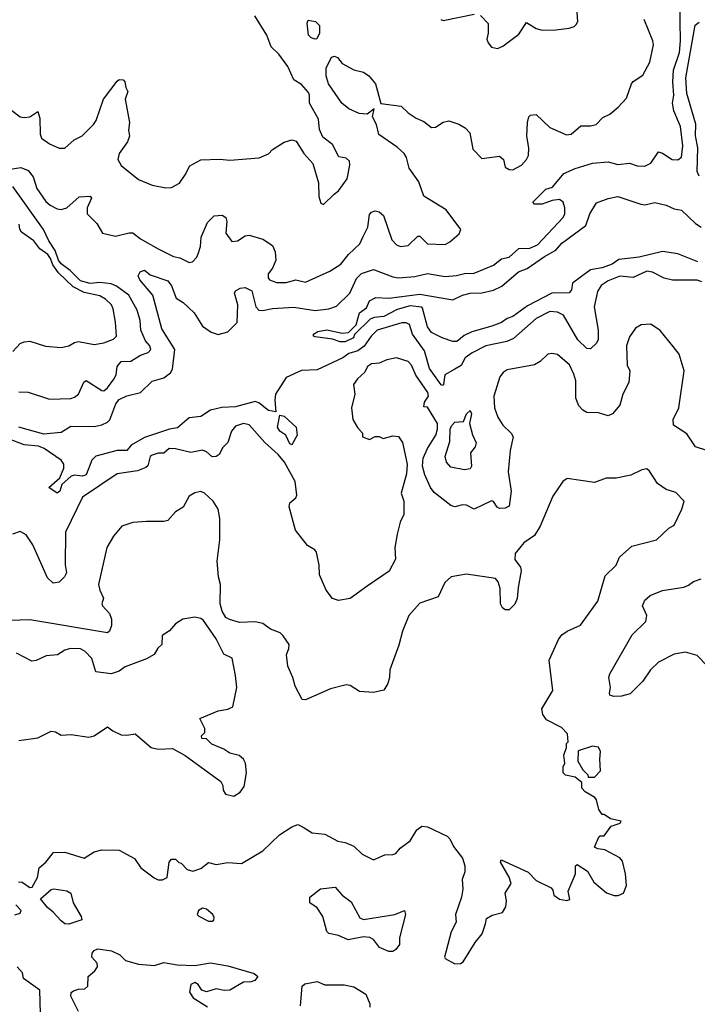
# Model space of a CAD drawing. Extents: x 1552033 to 1694788, y 811965 to 917215.
# Tile 482 of 632: x 1686142 to 1689635, y 861322 to 866395. Entities that reach past the tile are written whole.
import ezdxf

# ---------------------------------------------------------------- set-up
doc = ezdxf.new("R2010")
doc.units = 0

msp = doc.modelspace()

# ---------------------------------------------------------------- linework, layer by layer
at = {"layer": '0CON20XD'}
for points in [[(1687878.2, 865061.8), (1687903.6, 865086.4), (1687965, 865108.2), (1688065, 865070.7), (1688095, 865065.3), (1688178.1, 865071.9), (1688245, 865087), (1688335, 865071.8), (1688393.1, 865076.9), (1688435, 865087.7), (1688485, 865088.9), (1688585, 865130.4), (1688625, 865161.9), (1688665, 865171.8), (1688715, 865215.7), (1688771.9, 865218.1), (1688810.8, 865235), (1688943.1, 865375), (1688951.9, 865395), (1688952.9, 865425), (1688943.8, 865455), (1688925, 865467.5), (1688887.7, 865462.3), (1688835.7, 865444.3), (1688795, 865444), (1688787.5, 865455), (1688855, 865520.8), (1688888.5, 865531.5), (1688947.6, 865602.4), (1689005, 865627.8), (1689094.5, 865655.5), (1689175, 865662), (1689225, 865649.2), (1689285, 865655.7), (1689325, 865642.5), (1689365, 865640), (1689395, 865655.8), (1689435, 865714.2), (1689455, 865707.5), (1689505, 865674.4), (1689535, 865672.5), (1689553.1, 865686.9), (1689560.4, 865745), (1689548.3, 865845), (1689514, 865925), (1689506.9, 865965), (1689513.4, 866005), (1689508.7, 866075), (1689512.4, 866135), (1689542.7, 866225), (1689548.6, 866285), (1689545.5, 866485)], [(1688517, 866417), (1688557.5, 866375), (1688557.5, 866325), (1688550, 866295), (1688556.7, 866275), (1688575, 866253.8), (1688605, 866246.7), (1688632, 866258), (1688715, 866320), (1688755, 866380), (1688805, 866350), (1688835, 866341.2), (1688905, 866342), (1688975, 866351.2), (1689000.7, 866359.3), (1689010.7, 866369.3), (1689018.8, 866385), (1689014, 866455)], [(1686065, 865953.6), (1686145, 865894.7), (1686165, 865890.8), (1686194, 865895), (1686235, 865920.8), (1686245, 865887.5), (1686247.8, 865805), (1686254.4, 865785), (1686295, 865755.7), (1686345, 865731.9), (1686375, 865732.7), (1686422.5, 865775), (1686464.4, 865795.6), (1686521.9, 865855), (1686535.6, 865875), (1686574.5, 865985), (1686645, 866077.5), (1686655, 866086.1), (1686675.7, 866085), (1686684.2, 866075), (1686689.2, 866045), (1686699.4, 866025), (1686685.5, 865985), (1686707.5, 865865), (1686703.5, 865825), (1686708.1, 865795), (1686697.5, 865765), (1686654.4, 865705), (1686647.5, 865675), (1686665, 865643.3), (1686755, 865572), (1686825, 865542), (1686895, 865529.2), (1686925, 865530.8), (1686965, 865552), (1686995.5, 865595), (1687018.6, 865641.4), (1687075, 865672.7), (1687173.2, 865676.8), (1687225, 865670.6), (1687376.8, 865683.2), (1687425, 865703.8), (1687445, 865726.7), (1687505, 865763.8), (1687545, 865776.2), (1687568, 865768), (1687607.5, 865705), (1687653.9, 865653.9), (1687682, 865555), (1687683.9, 865483.9), (1687695, 865450), (1687708.3, 865441.7), (1687763.6, 865496.4), (1687785, 865512.5), (1687830, 865575), (1687844.4, 865645), (1687842.5, 865665), (1687825, 865682), (1687787.5, 865687.5), (1687755, 865751.2), (1687705, 865790), (1687688.3, 865828.3), (1687682.7, 865882.7), (1687636.4, 865965), (1687635.9, 866005), (1687630.1, 866020.1), (1687595, 866060), (1687554.4, 866085), (1687524.2, 866154.2), (1687477.7, 866217.7), (1687438.1, 866255), (1687415.5, 866315), (1687354.1, 866414.1)], [(1688313.8, 866395), (1688325, 866391.2), (1688485, 866422.5)], [(1686082.9, 865622.9), (1686147.6, 865632.4), (1686185, 865617.5), (1686210.8, 865585), (1686230, 865525), (1686277.5, 865457.5), (1686298.6, 865438.6), (1686335, 865419.5), (1686356, 865416), (1686385, 865425.2), (1686447.9, 865482.1), (1686506, 865485), (1686511.5, 865475), (1686488.9, 865425), (1686490, 865395), (1686539.4, 865345), (1686569.2, 865295), (1686635, 865278.9), (1686707.1, 865297.1), (1686725, 865296.2), (1686764, 865265), (1686855, 865214.5), (1686935, 865173.8), (1686967.5, 865167.5), (1687015, 865144.2), (1687032.7, 865147.3), (1687055, 865171.2), (1687062, 865188), (1687073.4, 865226.6), (1687078.2, 865275), (1687110.5, 865349.5), (1687145, 865384.4), (1687185, 865387.1), (1687205.4, 865375), (1687209.7, 865355), (1687204.5, 865295), (1687235, 865252.2), (1687265, 865254.6), (1687305, 865281.4), (1687325, 865284.4), (1687395, 865264), (1687445, 865231.2), (1687458.5, 865198.5), (1687461.9, 865155), (1687445.5, 865114.5), (1687423.5, 865085), (1687422.3, 865065), (1687429.5, 865055), (1687465, 865040.4), (1687515, 865041.5), (1687565, 865054.3), (1687615, 865042.9), (1687741.3, 865098.7), (1687796.9, 865135), (1687836.2, 865185), (1687895, 865240), (1687912.5, 865277.5), (1687935.8, 865325), (1687945, 865391.4), (1687956.2, 865403.8), (1687975, 865410), (1687995, 865405.4), (1688016.6, 865386.6), (1688060.2, 865260.2), (1688084.8, 865234.8), (1688105, 865226.2), (1688145, 865231.1), (1688195, 865280), (1688205, 865280), (1688245, 865239.2), (1688335, 865236.5), (1688359.8, 865250.2), (1688408.3, 865291.7), (1688415.9, 865314.1), (1688340, 865415), (1688225.7, 865485.7), (1688199.7, 865559.7), (1688149.4, 865629.4), (1688135.8, 865685), (1688123.4, 865705), (1688087.9, 865737.9), (1687994, 865804), (1687980.8, 865855), (1687961.5, 865895), (1687970, 865935), (1687932.8, 865907.2), (1687891.6, 865911.6), (1687838.5, 865935), (1687802.5, 865965), (1687734.6, 866065), (1687721.8, 866105), (1687721.5, 866145), (1687748.8, 866201.2), (1687765, 866206.7), (1687779.7, 866199.7), (1687805, 866169.2), (1687865, 866136.9), (1687915, 866124.4), (1687941.9, 866105), (1687976.4, 866065), (1688003, 865963), (1688108.5, 865948.5), (1688145, 865914.3), (1688186.6, 865886.6), (1688225, 865870), (1688265, 865839.2), (1688285, 865841.4), (1688325, 865866), (1688355, 865874), (1688405, 865857.1), (1688437.6, 865837.6), (1688462.5, 865812.5), (1688477.3, 865727.3), (1688525, 865680), (1688615, 865692), (1688635.7, 865675), (1688645, 865634.3), (1688665, 865622.5), (1688685, 865620.5), (1688728.6, 865645), (1688755, 865674), (1688764.5, 865695.5), (1688766.8, 865735), (1688756.1, 865795), (1688760, 865865), (1688766.2, 865893.8), (1688775, 865902.5), (1688805, 865906.7), (1688875, 865838.5), (1688961.4, 865801.4), (1688985, 865804.5), (1689035, 865848.1), (1689085, 865848.5), (1689114.6, 865855.4), (1689148.8, 865891.2), (1689185, 865908.6), (1689226.7, 865943.3), (1689270.3, 865989.7), (1689296.2, 866065), (1689305, 866076.7), (1689355, 866108.8), (1689390.7, 866175), (1689408.8, 866265), (1689406.7, 866285), (1689361.1, 866395)], [(1687665, 866294), (1687645, 866300.8), (1687630.8, 866315), (1687623.9, 866376.1), (1687628.3, 866391.7), (1687666.7, 866385), (1687688.1, 866365), (1687688, 866325), (1687673.3, 866296.7), (1687665, 866294)], [(1689645, 865588), (1689635, 865612.2), (1689638.6, 865735), (1689626, 865796), (1689626.9, 865856.9), (1689582, 866015), (1689576, 866095), (1689623.4, 866366.6), (1689645, 866381.7)], [(1686137.6, 864477.6), (1686185, 864475.6), (1686295, 864439.3), (1686405, 864443.8), (1686425, 864450), (1686444.7, 864465.3), (1686472.1, 864527.9), (1686485, 864535.7), (1686565, 864483.5), (1686575, 864482.2), (1686595, 864498.7), (1686627.4, 864542.6), (1686638.4, 864565), (1686645, 864608.1), (1686665, 864633.5), (1686715, 864636.2), (1686765, 864666.4), (1686805, 864680), (1686817.5, 864695), (1686812.9, 864715), (1686790.8, 864740.8), (1686766.7, 864795), (1686762.5, 864845), (1686747.8, 864897.8), (1686705.2, 864975.2), (1686641.5, 865021.5), (1686613.5, 865033.5), (1686555, 865040), (1686505, 865035.3), (1686455, 865049.6), (1686401.7, 865101.7), (1686355, 865136.1), (1686341.9, 865155), (1686325.1, 865205.1), (1686291.4, 865255), (1686263.8, 865313.8), (1686106.8, 865535)], [(1689637.5, 865147.5), (1689535, 865188.7), (1689455, 865200.2), (1689335, 865171), (1689231, 865159), (1689195.4, 865135), (1689145, 865116.1), (1689085, 865106.2), (1688992.1, 865037.9), (1688987.3, 865002.7), (1688975, 864987.5), (1688885, 864985.8), (1688759.8, 864920.2), (1688685, 864866.4), (1688655, 864856.1), (1688625, 864834.7), (1688575.8, 864815), (1688472.6, 864787.4), (1688433, 864767), (1688395, 864737.2), (1688375, 864737.6), (1688319.2, 864755), (1688265, 864783.4), (1688245, 864812.5), (1688219.3, 864909.3), (1688214.3, 864914.3), (1688155, 864920), (1688088.2, 864901.8), (1688019.2, 864865), (1687969.2, 864860.8), (1687948.1, 864851.9), (1687867.5, 864772.5), (1687862.5, 864755), (1687820, 864735), (1687794.3, 864734.3), (1687755, 864748.9), (1687665, 864760.8), (1687656.7, 864765), (1687656, 864775), (1687678.1, 864788.1), (1687725, 864796.3), (1687805, 864780.5), (1687837, 864783), (1687877, 864823), (1687894.2, 864885), (1687929.4, 864910.6), (1687945, 864946.7), (1687977.1, 864962.9), (1688045, 864959.7), (1688205, 864980.7), (1688375, 864951.5), (1688424.3, 864975), (1688465, 864985.6), (1688525, 864987.4), (1688585, 865000.6), (1688628, 865022), (1688714.1, 865095), (1688757.8, 865112.2), (1688847.1, 865175), (1688905, 865206.8), (1688937.2, 865242.8), (1689060.8, 865335), (1689080.3, 865395), (1689115, 865451.2), (1689175, 865474.2), (1689225, 865483.3), (1689344.1, 865444.1), (1689365, 865441.3), (1689416.6, 865453.4), (1689475, 865439.3), (1689515, 865420.3), (1689553.6, 865413.6), (1689625.4, 865345), (1689655, 865325.3)], [(1686106.2, 864685), (1686145, 864726), (1686165, 864735.7), (1686195, 864738.1), (1686275, 864712.5), (1686355, 864705.8), (1686395, 864714.4), (1686425, 864732), (1686445, 864736.2), (1686525, 864722), (1686575, 864730), (1686625, 864748), (1686640.8, 864765), (1686635, 864836.7), (1686623.3, 864905), (1686614.5, 864925), (1686585, 864954.6), (1686555, 864972.3), (1686475, 864988.4), (1686418.3, 865018.3), (1686341.2, 865091.2), (1686311.9, 865131.9), (1686301.2, 865165), (1686287, 865185), (1686245.6, 865215), (1686215.2, 865255), (1686150.7, 865300.7), (1686142.4, 865315), (1686139.1, 865340.9)], [(1689659.2, 865045), (1689635, 865053.1), (1689506.7, 865053.3), (1689465, 865063.1), (1689405, 865093.5), (1689375, 865098.6), (1689305, 865067.3), (1689235, 865072.9), (1689175, 865048.8), (1689140, 865025), (1689120, 864995), (1689102.7, 864915), (1689123.9, 864795), (1689123.3, 864746.7), (1689115, 864728.1), (1689085, 864698.6), (1689065, 864700.6), (1689019.7, 864745), (1688945, 864872.2), (1688915, 864887.5), (1688875, 864890.9), (1688803.6, 864855), (1688688.1, 864751.9), (1688652.8, 864737.2), (1688545, 864715.3), (1688475, 864678.2), (1688437.6, 864652.4), (1688417.7, 864612.3), (1688385, 864594.3), (1688333.8, 864565), (1688327.5, 864515), (1688325, 864510), (1688315, 864513.3), (1688255, 864598.5), (1688228.8, 864688.8), (1688167.3, 864775), (1688150.6, 864825), (1688135, 864832.7), (1688112.7, 864832.7), (1687985, 864795.6), (1687954.3, 864765), (1687917, 864713), (1687885, 864688.4), (1687839.5, 864675), (1687807, 864653), (1687675, 864590.4), (1687595, 864587.8), (1687515, 864552), (1687461.1, 864465), (1687457.5, 864435), (1687462.5, 864375), (1687425, 864381.6), (1687375, 864420.4), (1687355, 864427.5), (1687255, 864400.9), (1687184, 864396), (1687125, 864382.9), (1687075, 864350.4), (1687015, 864342.9), (1686955, 864292.7), (1686914.8, 864285.2), (1686785, 864241.6), (1686716.7, 864203.3), (1686695, 864174.4), (1686644.8, 864175.2), (1686534.6, 864145.4), (1686514.2, 864125), (1686485, 864050.6), (1686466.3, 864043.6), (1686425, 864048.5), (1686406.9, 864043.1), (1686359.5, 864000.5), (1686349.4, 863965), (1686335, 863956), (1686292, 863985), (1686348, 864035), (1686368.8, 864085), (1686368.8, 864105), (1686355.8, 864125.8), (1686268.8, 864185), (1686238.3, 864198.3), (1686165, 864204.5), (1686085, 864235.6)], [(1686135, 864297.8), (1686265, 864261.2), (1686355, 864268.9), (1686405, 864300), (1686525, 864299.4), (1686565, 864307.7), (1686595, 864321.1), (1686606.6, 864333.4), (1686637.8, 864415), (1686655, 864437.8), (1686695, 864457.7), (1686765, 864473.9), (1686825, 864532.7), (1686885, 864549.6), (1686919.6, 864575), (1686930.5, 864595), (1686941.4, 864695), (1686875, 864801.4), (1686828.7, 864975), (1686760.6, 865055), (1686752, 865075), (1686763.8, 865096.2), (1686785, 865104.6), (1686815, 865080.8), (1686905, 865048.9), (1686925, 865023.5), (1686949.2, 864959.2), (1686985, 864937.4), (1687041.2, 864885), (1687085, 864816), (1687128.8, 864785), (1687165, 864772.2), (1687215, 864786.1), (1687262.9, 864835), (1687266.4, 864925), (1687249.3, 864985), (1687255, 864997.5), (1687278.7, 865011.3), (1687305, 865015.3), (1687338, 864998), (1687360, 864915), (1687375, 864898.2), (1687395, 864895.8), (1687445, 864906.6), (1687555, 864913), (1687665, 864896.2), (1687735, 864904.6), (1687775, 864918.2), (1687844.6, 864985), (1687878.2, 865061.8)], [(1689685, 864175.5), (1689625, 864194), (1689581.7, 864261.7), (1689511.9, 864305), (1689510.8, 864335), (1689539.6, 864395), (1689566.6, 864585), (1689540.8, 864670.8), (1689510.7, 864710.7), (1689443.9, 864793.9), (1689395, 864826.7), (1689345, 864822), (1689316.2, 864805), (1689285, 864760), (1689270.8, 864715), (1689274, 864615), (1689288, 864585), (1689282.5, 864525), (1689250.4, 864465), (1689235, 864409.2), (1689198.8, 864365), (1689175, 864354), (1689125, 864369.2), (1689065, 864371.2), (1689045, 864383.3), (1689025, 864406.2), (1689009.1, 864445), (1689008.9, 864535), (1688998.3, 864568.3), (1688976.6, 864616.6), (1688915, 864670), (1688885, 864675.6), (1688865, 864671.4), (1688825, 864634.3), (1688795, 864617.1), (1688655, 864591.4), (1688635, 864577.5), (1688617.8, 864555), (1688585.4, 864455), (1688590, 864395), (1688606.4, 864346.4), (1688632.2, 864305), (1688675, 864264.2), (1688685.5, 864245), (1688669.6, 864175), (1688659.5, 864065), (1688674.7, 863965), (1688665, 863888.8), (1688645, 863878.2), (1688615, 863876.5), (1688603.5, 863883.5), (1688585, 863912.9), (1688575, 863915.4), (1688485, 863872.2), (1688445, 863894.4), (1688425, 863895.6), (1688385, 863885.8), (1688365, 863892.5), (1688278.5, 863958.5), (1688260, 863985), (1688230.1, 864050.1), (1688218.3, 864095), (1688222.5, 864135), (1688244.5, 864185.5), (1688288, 864255), (1688295.7, 864285), (1688295.2, 864315), (1688245, 864398.8), (1688225, 864400), (1688228.8, 864425), (1688249.1, 864455), (1688246.8, 864473.2), (1688183.9, 864563.9), (1688161.4, 864615), (1688145, 864633.8), (1688085, 864652), (1688035, 864643.1), (1687995, 864625.3), (1687955, 864622.4), (1687935, 864607.6), (1687921.8, 864578.2), (1687883.8, 864545), (1687862.2, 864515), (1687870, 864465), (1687852.5, 864395), (1687860, 864335), (1687883.9, 864293.9), (1687910, 864265), (1687910, 864245), (1687945, 864232.5), (1687975, 864247.5), (1687995, 864247.5), (1688015, 864237.5), (1688065, 864251.4), (1688095, 864247.5), (1688115, 864216), (1688138.9, 864105), (1688136.8, 864055), (1688108.9, 863955), (1688122.8, 863915), (1688122.7, 863845), (1688104.1, 863805.9), (1688087.2, 863745), (1688076.4, 863675), (1688079.3, 863615), (1688046.2, 863553.8), (1687933.5, 863476.5), (1687845, 863413.3), (1687785, 863402.5), (1687755, 863413.3), (1687722, 863455), (1687688, 863535), (1687685.8, 863585), (1687672, 863652), (1687664, 863664), (1687625, 863686.2), (1687562.9, 863765), (1687530.6, 863885), (1687533.8, 863906.2), (1687565, 863932), (1687570, 863945), (1687561.9, 864015), (1687507.5, 864115), (1687474.6, 864155), (1687405, 864216.2), (1687325, 864306.9), (1687295, 864313.5), (1687255, 864301.2), (1687234, 864275), (1687215, 864216.7), (1687188.7, 864191.3), (1687169.4, 864155), (1687155, 864144.5), (1687135, 864142.7), (1687105, 864168.5), (1687085, 864177.3), (1687025, 864164.5), (1686944.5, 864184.5), (1686913.3, 864185), (1686885, 864160.8), (1686855, 864161.4), (1686825, 864150.8), (1686815, 864143.8), (1686803, 864097), (1686792.4, 864087.6), (1686749.8, 864070.2), (1686645, 864054.6), (1686466, 863935), (1686377.3, 863755), (1686377.1, 863587.1), (1686383.3, 863545), (1686373.1, 863525), (1686345, 863497.5), (1686315, 863492.6), (1686285, 863519.2), (1686208.8, 863688.8), (1686175, 863740.3), (1686145, 863758.6), (1686105, 863744.8)], [(1688435, 864076.4), (1688365, 864089.6), (1688341.8, 864115), (1688335.3, 864145), (1688359, 864221), (1688361.5, 864285), (1688367.7, 864302.3), (1688385, 864320.8), (1688430, 864325), (1688445.8, 864365), (1688465, 864381.2), (1688470.5, 864365), (1688460.6, 864315), (1688475.8, 864255.8), (1688495.5, 864215), (1688490, 864195), (1688466.2, 864163.8), (1688470.5, 864095), (1688465, 864080.6), (1688435, 864076.4)], [(1687545, 864204.4), (1687535, 864209.2), (1687514.2, 864254.2), (1687483.6, 864275), (1687470.9, 864295), (1687482.5, 864357.5), (1687505, 864352.5), (1687567.5, 864295), (1687573.1, 864255), (1687545, 864204.4)], [(1686135, 861954), (1686155, 861951.2), (1686195, 861924.7), (1686206.5, 861925), (1686234.5, 861975), (1686243.1, 862025), (1686276.1, 862053.9), (1686316.4, 862103.6), (1686375, 862106.2), (1686475, 862075.6), (1686525, 862107.3), (1686565, 862118.2), (1686655, 862116.2), (1686733, 862073), (1686766.7, 862025), (1686835, 861974.3), (1686855, 861963.1), (1686877.3, 861962.7), (1686902.5, 861975), (1686912.5, 862055), (1686925, 862070), (1686945, 862070), (1686963, 862053), (1686975, 862050), (1687005, 862017.5), (1687035, 862007.5), (1687075, 862022.5), (1687115, 862052.5), (1687155, 862042.5), (1687215, 862052.5), (1687285, 862047.5), (1687395, 862113.3), (1687481.2, 862195), (1687545, 862237.1), (1687575, 862249.2), (1687604, 862234), (1687650, 862205), (1687715, 862198.8), (1687782.3, 862162.3), (1687820, 862155), (1687865, 862136.2), (1687906.7, 862095), (1687965, 862066.7), (1688025, 862092.9), (1688065, 862093.3), (1688080.7, 862099.3), (1688102.9, 862127.1), (1688155.7, 862165), (1688189.7, 862220.3), (1688215, 862240.6), (1688245, 862236.4), (1688345, 862188.1), (1688359.2, 862175), (1688378, 862135), (1688424, 862075), (1688436.2, 862035), (1688436.7, 862005), (1688423.8, 861965), (1688426.7, 861915), (1688420, 861875), (1688388.8, 861785), (1688391.2, 861745), (1688366.2, 861695), (1688332.5, 861565), (1688335, 861557.5), (1688385, 861531.5), (1688415, 861533.2), (1688428.8, 861541.2), (1688489.8, 861640.2), (1688525.5, 861685), (1688543, 861737), (1688548, 861765), (1688577.8, 861782.2), (1688631.2, 861795), (1688648.5, 861825), (1688652.2, 861855), (1688644.2, 861895), (1688675.7, 861945), (1688665, 861976.7), (1688620, 862055), (1688623.6, 862066.4), (1688762.7, 862002.7), (1688805, 861960.5), (1688881.5, 861921.5), (1688890.3, 861910.3), (1688895, 861884), (1688925, 861863.3), (1688962.5, 861857.5), (1688978.3, 861861.7), (1688970, 861905), (1689007.5, 861995), (1689007.5, 862035), (1689015, 862042.5), (1689068.3, 862008.3), (1689101.5, 861951.5), (1689166.9, 861896.9), (1689207, 861883), (1689226.6, 861883.4), (1689255, 861894.3), (1689270.6, 861935), (1689265.6, 861995), (1689249, 862059), (1689235, 862076.4), (1689158.3, 862118.3), (1689123, 862123), (1689105, 862132.5), (1689125, 862180), (1689135, 862190), (1689155, 862190), (1689190.8, 862239.2), (1689237.5, 862255), (1689242.5, 862265), (1689188, 862278), (1689155, 862300), (1689145, 862300), (1689126.7, 862325), (1689115.7, 862375), (1689107.4, 862387.4), (1689056.4, 862416.4), (1689040, 862435), (1689040, 862465), (1689005, 862492.5), (1688955, 862503.3), (1688943.9, 862513.9), (1688943.9, 862546.1), (1688952.5, 862565), (1688947.5, 862605), (1688960, 862645), (1688960, 862665), (1688970, 862675), (1688966.7, 862715), (1688935, 862748), (1688857.9, 862787.9), (1688838.8, 862815), (1688833.8, 862845), (1688891.2, 862938.8), (1688870.8, 863095), (1688918.8, 863201.2), (1688936.7, 863225), (1688963.8, 863245), (1689032.9, 863275), (1689121.7, 863398.3), (1689160.3, 863529.7), (1689216, 863585), (1689234.5, 863625.5), (1689297, 863683), (1689424.2, 863715.8), (1689487.5, 863775), (1689515, 863791.2), (1689555, 863872.5), (1689566.7, 863915), (1689525, 863958.8), (1689474.1, 863974.1), (1689430, 864005), (1689388.8, 864068.8), (1689375, 864080), (1689350, 864075), (1689292.3, 864047.7), (1689217, 864033), (1689165, 864032), (1689105, 864010.8), (1688965, 864031.2), (1688941.2, 864015), (1688889.7, 863940.3), (1688825.6, 863785), (1688795, 863738), (1688740.2, 863699.8), (1688695.7, 863645), (1688695, 863613.8), (1688723.3, 863575), (1688727.9, 863555), (1688710.8, 863469.2), (1688707, 863413), (1688695, 863383.1), (1688665.8, 863355), (1688645, 863353.6), (1688630.8, 863365), (1688620.5, 863385), (1688618.7, 863465), (1688608.6, 863498.6), (1688595, 863516.5), (1688445, 863538.5), (1688366.7, 863525), (1688333.8, 863495), (1688299.1, 863420.9), (1688205, 863388.4), (1688148.4, 863325), (1688115, 863244), (1688096.9, 863173.1), (1688049.4, 863045), (1688048.9, 863005), (1688040.6, 862975), (1688019.3, 862940.7), (1687965, 862928.2), (1687893.8, 862933.8), (1687845, 862963.8), (1687825, 862967.5), (1687745, 862948), (1687615, 862890), (1687597.5, 862892.5), (1687561.8, 862961.8), (1687550.4, 863005), (1687524.2, 863064.2), (1687517.8, 863122.2), (1687530, 863155), (1687530.4, 863175), (1687500.2, 863220.2), (1687485, 863235.4), (1687434.8, 863254.8), (1687394.6, 863284.6), (1687355, 863293.3), (1687275, 863288.4), (1687224.3, 863305), (1687205, 863315.5), (1687185, 863346.9), (1687175.3, 863385), (1687177.5, 863485), (1687166.5, 863525), (1687159.3, 863605), (1687172.9, 863715), (1687173.1, 863825), (1687165, 863873.3), (1687139.2, 863915), (1687095, 863956.2), (1687075, 863963.3), (1687045, 863958), (1687015, 863940.8), (1686985, 863884), (1686945, 863859.2), (1686906.4, 863815), (1686885, 863809.5), (1686795, 863808.8), (1686725, 863803.5), (1686669.2, 863785), (1686625.4, 863734.6), (1686591.9, 863675), (1686548.6, 863485), (1686554.4, 863455), (1686573.3, 863415), (1686565.6, 863385), (1686568.5, 863375), (1686605.7, 863335.7), (1686615, 863306.7), (1686614.5, 863274.5), (1686605.4, 863245), (1686595, 863236.5), (1686195, 863303.3), (1686095, 863299.8)], [(1689735.3, 863015), (1689635, 863119.6), (1689573.9, 863136.1), (1689515, 863125.3), (1689435, 863085.4), (1689394.5, 863045), (1689355, 862987.1), (1689288.3, 862921.7), (1689245, 862910), (1689205, 862908.8), (1689184, 862914), (1689182.5, 862925), (1689188, 862955), (1689178.8, 863005), (1689183.8, 863025), (1689300, 863225), (1689370, 863295), (1689375.5, 863325.5), (1689353.3, 863375), (1689365, 863403.8), (1689391.7, 863428.3), (1689455, 863453.5), (1689565, 863471.9), (1689589.2, 863480.8), (1689615, 863500), (1689655, 863514.2)], [(1687245, 862394), (1687278.8, 862415), (1687298.8, 862445), (1687311.2, 862515), (1687306.2, 862565), (1687296.2, 862585), (1687273.4, 862603.4), (1687225, 862616.2), (1687195, 862637.5), (1687133, 862663), (1687105, 862690), (1687081.7, 862691.7), (1687080, 862705), (1687097, 862723), (1687097, 862743), (1687070, 862795), (1687165.9, 862834.1), (1687215, 862842), (1687240.8, 862855), (1687260.9, 862955), (1687255, 863016.7), (1687236.9, 863105), (1687195, 863125.8), (1687154.6, 863204.6), (1687089.5, 863299.5), (1687075, 863310.5), (1687045, 863317.1), (1686983, 863307), (1686945, 863282), (1686913.4, 863246.6), (1686877.1, 863222.9), (1686874.5, 863175.5), (1686853.8, 863156.2), (1686835, 863124.2), (1686795, 863101.2), (1686685, 863061.4), (1686655, 863038.6), (1686614.2, 863024.2), (1686535, 863034.3), (1686513.2, 863103.2), (1686480.3, 863140.3), (1686455, 863152.9), (1686403.9, 863156.1), (1686375, 863146.7), (1686337, 863123), (1686278.3, 863118.3), (1686227, 863093), (1686205, 863090), (1686125, 863130.8)], [(1686138.3, 862681.7), (1686235, 862695.7), (1686305, 862728.6), (1686326.4, 862726.4), (1686355, 862708.9), (1686407.3, 862712.7), (1686497.9, 862697.9), (1686525, 862705.5), (1686595, 862752.5), (1686621.4, 862731.4), (1686665, 862711.2), (1686695, 862708.8), (1686736.4, 862716.4), (1686820, 862645), (1686855, 862637.5), (1686929.3, 862639.3), (1686995, 862603.3), (1687179.3, 862469.3), (1687189.3, 862449.3), (1687190, 862425), (1687203.3, 862405), (1687245, 862394)], [(1689071.7, 862491.7), (1689105, 862492.5), (1689136.7, 862525), (1689132, 862585), (1689135.9, 862624.1), (1689125, 862646.7), (1689095, 862652.5), (1689021.7, 862628.3), (1689020, 862575), (1689045, 862530), (1689070, 862505), (1689071.7, 862491.7)], [(1686395, 861734.4), (1686375, 861737.6), (1686355, 861751.8), (1686315, 861797.8), (1686285, 861820.9), (1686250, 861865), (1686305, 861913.1), (1686317.5, 861917.5), (1686385, 861907.1), (1686405.7, 861895), (1686418.1, 861845), (1686458.6, 861775), (1686463, 861757), (1686395, 861734.4)], [(1688065, 861594.3), (1688045, 861594.5), (1687996.8, 861615), (1687965, 861656.9), (1687947.3, 861667.3), (1687915, 861669.7), (1687835.1, 861654.9), (1687785, 861676.2), (1687735, 861686.4), (1687725, 861698.1), (1687705.3, 861775.2), (1687675, 861818.6), (1687638.1, 861845), (1687637.1, 861875), (1687693.4, 861916.6), (1687768.8, 861925), (1687803.7, 861883.7), (1687850.3, 861850.3), (1687895, 861768), (1687915, 861758.6), (1688075.5, 861784.5), (1688125.7, 861805.7), (1688131.4, 861785), (1688099.6, 861665), (1688099.3, 861630.7), (1688081.5, 861605), (1688065, 861594.3)], [(1686117.5, 861782.5), (1686145, 861791.1), (1686149.3, 861805), (1686122.3, 861835)], [(1687135, 861750), (1687142.5, 861755), (1687145, 861770), (1687137.5, 861785), (1687105, 861812.5), (1687085, 861817.5), (1687064.2, 861805.8), (1687056.7, 861785), (1687065, 861776.7), (1687115, 861751.2), (1687135, 861750)], [(1686444.5, 861285), (1686405.7, 861365), (1686407.6, 861382.4), (1686418.8, 861391.2), (1686445, 861400.7), (1686478, 861402), (1686493.1, 861415), (1686494.7, 861465.3), (1686529.2, 861495), (1686542.9, 861515), (1686542, 861535), (1686513.6, 861565), (1686514.7, 861585), (1686525, 861600), (1686545, 861607.5), (1686615, 861597.1), (1686657.6, 861577.6), (1686687.6, 861547.6), (1686755, 861528.9), (1686837.5, 861522.5), (1686885, 861537.8), (1686953.5, 861526.5), (1687045, 861522.7), (1687125, 861535.3), (1687215, 861520.8), (1687350.6, 861480.6), (1687368.8, 861465), (1687354.5, 861445.5), (1687335, 861437.8), (1687295, 861435.6), (1687224.5, 861395.5), (1687196.4, 861393.6), (1687155, 861402.7), (1687105, 861386.2), (1687080.6, 861395), (1687062, 861425), (1687045, 861434.2), (1687024.2, 861425), (1687017.1, 861385), (1687036.4, 861355), (1687109.8, 861309.8)], [(1686249.5, 861275), (1686245.6, 861395), (1686160.8, 861455), (1686155.8, 861485), (1686128.6, 861515)], [(1687590, 861315), (1687598.2, 861415), (1687612, 861428), (1687675, 861440.6), (1687715, 861423.4), (1687815, 861422.1), (1687865, 861411.5), (1687925.8, 861375), (1687946.2, 861325), (1687947, 861307)]]:
    msp.add_lwpolyline(points, dxfattribs=at)

doc.saveas('drawing.dxf')
